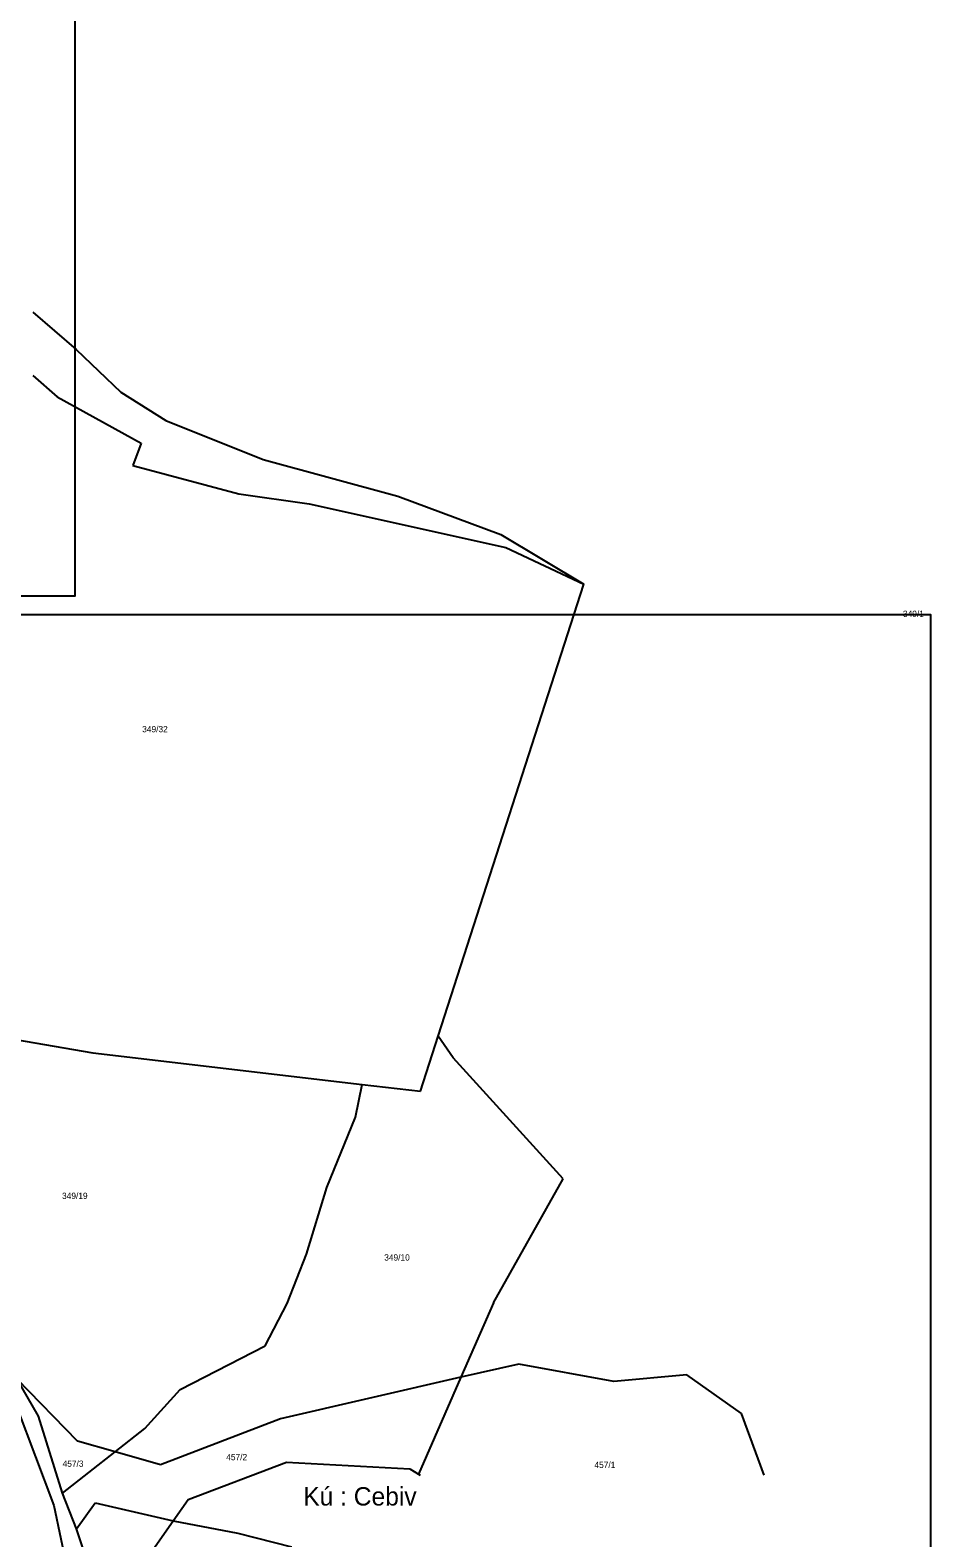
# Model space of a CAD drawing. Extents: x -852001 to -842497, y -1063614 to -1052182.
# Drawn here: x -848561.2 to -848316.3, y -1056881.4 to -1056471.5 of the extents above; entities that cross this region are included whole.
import ezdxf

# ---------------------------------------------------------------- set-up
doc = ezdxf.new("R2010")
doc.units = 0
for name, color, linetype in [('KN_HRANICE', 7, 'Continuous'), ('KN_PARCELY', 7, 'Continuous'), ('LEGENDA', 7, 'Continuous')]:
    doc.layers.add(name, color=color, linetype=linetype)

msp = doc.modelspace()

# ---------------------------------------------------------------- linework, layer by layer
at = {"layer": 'KN_HRANICE'}
for p, q in [((-848560.51, -1056548.13), (-848548.7, -1056558.28)), ((-848560.51, -1056548.13), (-848548.7, -1056558.28)), ((-848548.7, -1056558.28), (-848536.55, -1056569.87)), ((-848548.7, -1056558.28), (-848536.55, -1056569.87)), ((-848560.51, -1056565.33), (-848553.88, -1056571.19)), ((-848560.51, -1056565.33), (-848553.88, -1056571.19)), ((-848553.88, -1056571.19), (-848531.02, -1056583.78)), ((-848553.88, -1056571.19), (-848531.02, -1056583.78)), ((-848536.55, -1056569.87), (-848524.34, -1056577.58)), ((-848536.55, -1056569.87), (-848524.34, -1056577.58)), ((-848524.34, -1056577.58), (-848497.9, -1056588.24)), ((-848524.34, -1056577.58), (-848497.9, -1056588.24)), ((-848531.02, -1056583.78), (-848533.34, -1056589.85)), ((-848531.02, -1056583.78), (-848533.34, -1056589.85)), ((-848533.34, -1056589.85), (-848504.46, -1056597.52)), ((-848533.34, -1056589.85), (-848504.46, -1056597.52)), ((-848497.9, -1056588.24), (-848461.25, -1056598.19)), ((-848497.9, -1056588.24), (-848461.25, -1056598.19)), ((-848504.46, -1056597.52), (-848485.37, -1056600.27)), ((-848504.46, -1056597.52), (-848485.37, -1056600.27)), ((-848461.25, -1056598.19), (-848433.21, -1056608.61)), ((-848461.25, -1056598.19), (-848433.21, -1056608.61)), ((-848485.37, -1056600.27), (-848431.89, -1056612.13)), ((-848485.37, -1056600.27), (-848431.89, -1056612.13)), ((-848433.21, -1056608.61), (-848410.68, -1056622.09)), ((-848433.21, -1056608.61), (-848410.68, -1056622.09)), ((-848431.89, -1056612.13), (-848410.68, -1056622.09)), ((-848431.89, -1056612.13), (-848410.68, -1056622.09)), ((-848450.31, -1056745.03), (-848410.68, -1056622.09)), ((-848450.31, -1056745.03), (-848410.68, -1056622.09)), ((-848607.06, -1056738.68), (-848544.16, -1056749.48)), ((-848607.06, -1056738.68), (-848544.16, -1056749.48)), ((-848455.12, -1056759.96), (-848450.31, -1056745.03)), ((-848455.12, -1056759.96), (-848450.31, -1056745.03)), ((-848446.2, -1056750.86), (-848450.31, -1056745.03)), ((-848446.2, -1056750.86), (-848450.31, -1056745.03)), ((-848544.16, -1056749.48), (-848470.98, -1056758.09)), ((-848544.16, -1056749.48), (-848470.98, -1056758.09)), ((-848416.28, -1056783.8), (-848446.2, -1056750.86)), ((-848416.28, -1056783.8), (-848446.2, -1056750.86)), ((-848472.74, -1056767.05), (-848470.98, -1056758.09)), ((-848472.74, -1056767.05), (-848470.98, -1056758.09)), ((-848470.98, -1056758.09), (-848455.12, -1056759.96)), ((-848470.98, -1056758.09), (-848455.12, -1056759.96)), ((-848480.51, -1056786.14), (-848472.74, -1056767.05)), ((-848480.51, -1056786.14), (-848472.74, -1056767.05)), ((-848435.24, -1056817.46), (-848416.28, -1056783.8)), ((-848435.24, -1056817.46), (-848416.28, -1056783.8)), ((-848486.05, -1056804.27), (-848480.51, -1056786.14)), ((-848486.05, -1056804.27), (-848480.51, -1056786.14)), ((-848491.32, -1056817.68), (-848486.05, -1056804.27)), ((-848491.32, -1056817.68), (-848486.05, -1056804.27)), ((-848497.33, -1056829.21), (-848491.32, -1056817.68)), ((-848497.33, -1056829.21), (-848491.32, -1056817.68)), ((-848435.24, -1056817.46), (-848444.08, -1056837.72)), ((-848435.24, -1056817.46), (-848444.08, -1056837.72)), ((-848520.44, -1056841.09), (-848497.33, -1056829.21)), ((-848520.44, -1056841.09), (-848497.33, -1056829.21)), ((-848444.08, -1056837.72), (-848493.18, -1056849.04)), ((-848444.08, -1056837.72), (-848493.18, -1056849.04)), ((-848444.08, -1056837.72), (-848455.59, -1056864.1)), ((-848444.08, -1056837.72), (-848455.59, -1056864.1)), ((-848428.3, -1056834.19), (-848444.08, -1056837.72)), ((-848428.3, -1056834.19), (-848444.08, -1056837.72)), ((-848402.49, -1056838.87), (-848428.3, -1056834.19)), ((-848402.49, -1056838.87), (-848428.3, -1056834.19)), ((-848382.68, -1056837.09), (-848402.49, -1056838.87)), ((-848382.68, -1056837.09), (-848402.49, -1056838.87)), ((-848367.77, -1056847.54), (-848382.68, -1056837.09)), ((-848367.77, -1056847.54), (-848382.68, -1056837.09)), ((-848548.32, -1056855.1), (-848564.71, -1056838.24)), ((-848558.94, -1056848.34), (-848564.71, -1056838.24)), ((-848548.32, -1056855.1), (-848564.71, -1056838.24)), ((-848558.94, -1056848.34), (-848564.71, -1056838.24)), ((-848530.02, -1056851.64), (-848520.44, -1056841.09)), ((-848530.02, -1056851.64), (-848520.44, -1056841.09)), ((-848564.72, -1056846.14), (-848554.75, -1056872.56)), ((-848564.72, -1056846.14), (-848554.75, -1056872.56)), ((-848552.42, -1056869.27), (-848558.94, -1056848.34)), ((-848552.42, -1056869.27), (-848558.94, -1056848.34)), ((-848493.18, -1056849.04), (-848525.75, -1056861.53)), ((-848493.18, -1056849.04), (-848525.75, -1056861.53)), ((-848361.63, -1056864.35), (-848367.77, -1056847.54)), ((-848361.63, -1056864.35), (-848367.77, -1056847.54)), ((-848538.11, -1056858.01), (-848530.02, -1056851.64)), ((-848538.11, -1056858.01), (-848530.02, -1056851.64)), ((-848552.42, -1056869.27), (-848538.11, -1056858.01)), ((-848552.42, -1056869.27), (-848538.11, -1056858.01)), ((-848538.11, -1056858.01), (-848548.32, -1056855.1)), ((-848538.11, -1056858.01), (-848548.32, -1056855.1)), ((-848525.75, -1056861.53), (-848538.11, -1056858.01)), ((-848525.75, -1056861.53), (-848538.11, -1056858.01)), ((-848518.28, -1056870.94), (-848491.54, -1056860.78)), ((-848518.28, -1056870.94), (-848491.54, -1056860.78)), ((-848491.54, -1056860.78), (-848457.98, -1056862.66)), ((-848491.54, -1056860.78), (-848457.98, -1056862.66)), ((-848457.98, -1056862.66), (-848455.59, -1056864.1)), ((-848457.98, -1056862.66), (-848455.59, -1056864.1)), ((-848455.59, -1056864.1), (-848455.7, -1056864.35)), ((-848455.59, -1056864.1), (-848455.7, -1056864.35)), ((-848455.59, -1056864.1), (-848455.16, -1056864.35)), ((-848455.59, -1056864.1), (-848455.16, -1056864.35)), ((-848548.59, -1056878.97), (-848552.42, -1056869.27)), ((-848548.59, -1056878.97), (-848552.42, -1056869.27)), ((-848554.75, -1056872.56), (-848549.94, -1056895.74)), ((-848554.75, -1056872.56), (-848549.94, -1056895.74)), ((-848548.59, -1056878.97), (-848543.53, -1056871.86)), ((-848548.59, -1056878.97), (-848543.53, -1056871.86)), ((-848543.53, -1056871.86), (-848522.36, -1056876.75)), ((-848543.53, -1056871.86), (-848522.36, -1056876.75)), ((-848522.36, -1056876.75), (-848518.28, -1056870.94)), ((-848522.36, -1056876.75), (-848518.28, -1056870.94)), ((-848533.12, -1056892.09), (-848522.36, -1056876.75)), ((-848533.12, -1056892.09), (-848522.36, -1056876.75)), ((-848522.36, -1056876.75), (-848504.72, -1056880.07)), ((-848522.36, -1056876.75), (-848504.72, -1056880.07)), ((-848544.95, -1056889.68), (-848548.59, -1056878.97)), ((-848544.95, -1056889.68), (-848548.59, -1056878.97)), ((-848504.72, -1056880.07), (-848490.15, -1056883.83)), ((-848504.72, -1056880.07), (-848490.15, -1056883.83))]:
    msp.add_line(p, q, dxfattribs=at)
at = {"layer": 'LEGENDA'}
for points in [[(-849142.95, -1056625.24), (-848548.95, -1056625.24), (-848548.95, -1056205.24), (-849142.95, -1056205.24)], [(-848910.31, -1057050.45), (-848316.31, -1057050.45), (-848316.31, -1056630.45), (-848910.31, -1056630.45)]]:
    msp.add_lwpolyline(points, close=True, dxfattribs=at)

# ---------------------------------------------------------------- texts
at = {"layer": 'KN_PARCELY'}
for s, p in [('349/1', (-848323.89, -1056631)), ('349/1', (-848323.89, -1056631)), ('349/32', (-848530.75, -1056662.37)), ('349/32', (-848530.75, -1056662.37)), ('349/19', (-848552.54, -1056789.25)), ('349/19', (-848552.54, -1056789.25)), ('349/10', (-848464.94, -1056806)), ('349/10', (-848464.94, -1056806)), ('457/3', (-848552.39, -1056862.07)), ('457/3', (-848552.39, -1056862.07)), ('457/2', (-848507.9, -1056860.28)), ('457/2', (-848507.9, -1056860.28)), ('457/1', (-848407.79, -1056862.4)), ('457/1', (-848407.79, -1056862.4))]:
    msp.add_text(s, height=1.7, dxfattribs=at).set_placement(p)
at = {"layer": 'LEGENDA'}
msp.add_text('Kú : Cebiv', height=5, dxfattribs=at).set_placement((-848486.97, -1056872.6))

doc.saveas('drawing.dxf')
